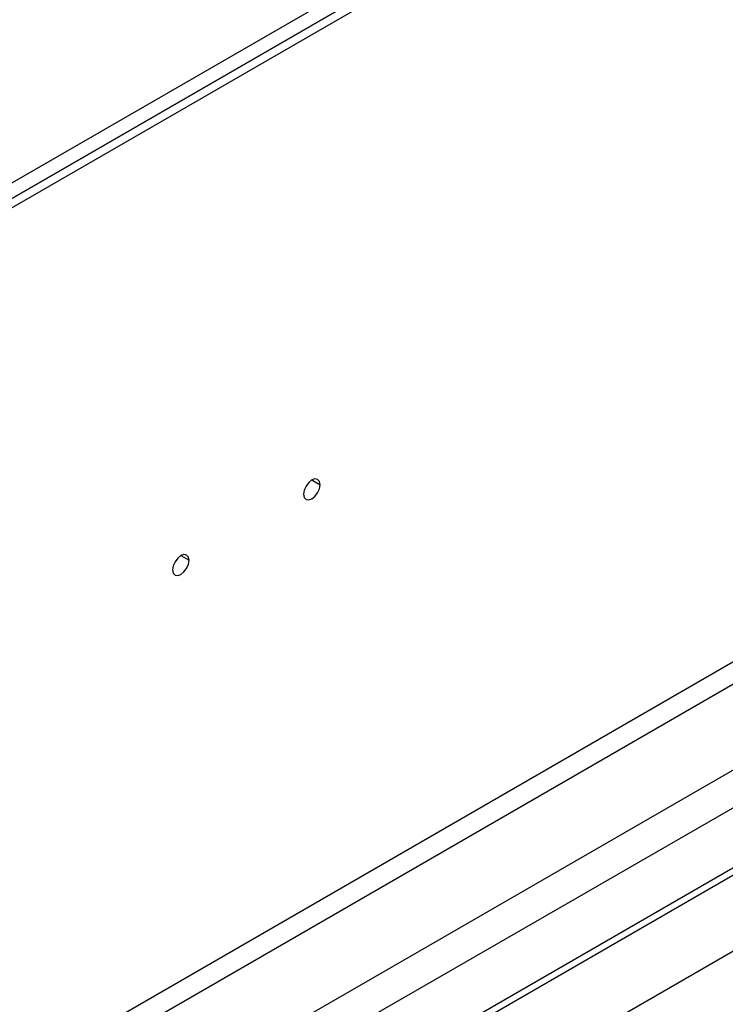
# Model space of a CAD drawing. Header units: millimetres. Extents: x 0 to 1118, y 0 to 864.
# Tile 279 of 397: x 959.77 to 967.39, y 707.85 to 718.48. Entities that reach past the tile are written whole.
import ezdxf

# ---------------------------------------------------------------- set-up
doc = ezdxf.new("R2010")
doc.units = ezdxf.units.MM

msp = doc.modelspace()

# ---------------------------------------------------------------- linework, layer by layer
at = {"color": 7, "linetype": 'Continuous', "lineweight": 25}
for p, q in [((946.1073, 696.995), (1001.403, 728.9165)), ((1001.4737, 728.8757), (946.178, 696.9542)), ((947.7002, 698.97), (999.6022, 728.9324)), ((999.7058, 728.5839), (947.8037, 698.6215)), ((945.9658, 696.0152), (1001.6859, 728.1816)), ((947.5966, 709.7463), (971.5275, 723.5614)), ((971.424, 723.3325), (947.7002, 709.637)), ((947.7002, 709.637), (971.1897, 723.1972)), ((971.1276, 723.0598), (947.638, 709.4996)), ((947.638, 700.1028), (971.1276, 713.663)), ((971.1897, 713.454), (947.7002, 699.8937))]:
    msp.add_line(p, q, dxfattribs=at)
at = {"color": 8, "linetype": 'Continuous', "lineweight": 25}
for p, q in [((962.9219, 713.5141), (963.0103, 713.4631)), ((961.5077, 712.6977), (961.5961, 712.6467))]:
    msp.add_line(p, q, dxfattribs=at)
at = {"color": 7, "linetype": 'Continuous', "lineweight": 25, "flags": 128}
for points in [[(963.0103, 713.4631), (963.0035, 713.4983), (962.9844, 713.5203), (962.9557, 713.5259), (962.9219, 713.5142), (962.8881, 713.4869), (962.8594, 713.4482), (962.8402, 713.404), (962.8335, 713.3611)], [(962.8335, 713.3611), (962.8402, 713.3259), (962.8594, 713.3038), (962.8881, 713.2983), (962.9219, 713.31), (962.9557, 713.3373), (962.9844, 713.376), (963.0035, 713.4202), (963.0103, 713.4631)], [(961.5961, 712.6467), (961.5893, 712.6819), (961.5702, 712.7039), (961.5415, 712.7095), (961.5077, 712.6977), (961.4738, 712.6705), (961.4452, 712.6318), (961.426, 712.5876), (961.4193, 712.5447)], [(961.4193, 712.5447), (961.426, 712.5095), (961.4452, 712.4874), (961.4738, 712.4819), (961.5077, 712.4936), (961.5415, 712.5209), (961.5702, 712.5596), (961.5893, 712.6038), (961.5961, 712.6467)]]:
    msp.add_lwpolyline(points, dxfattribs=at)

doc.saveas('drawing.dxf')
